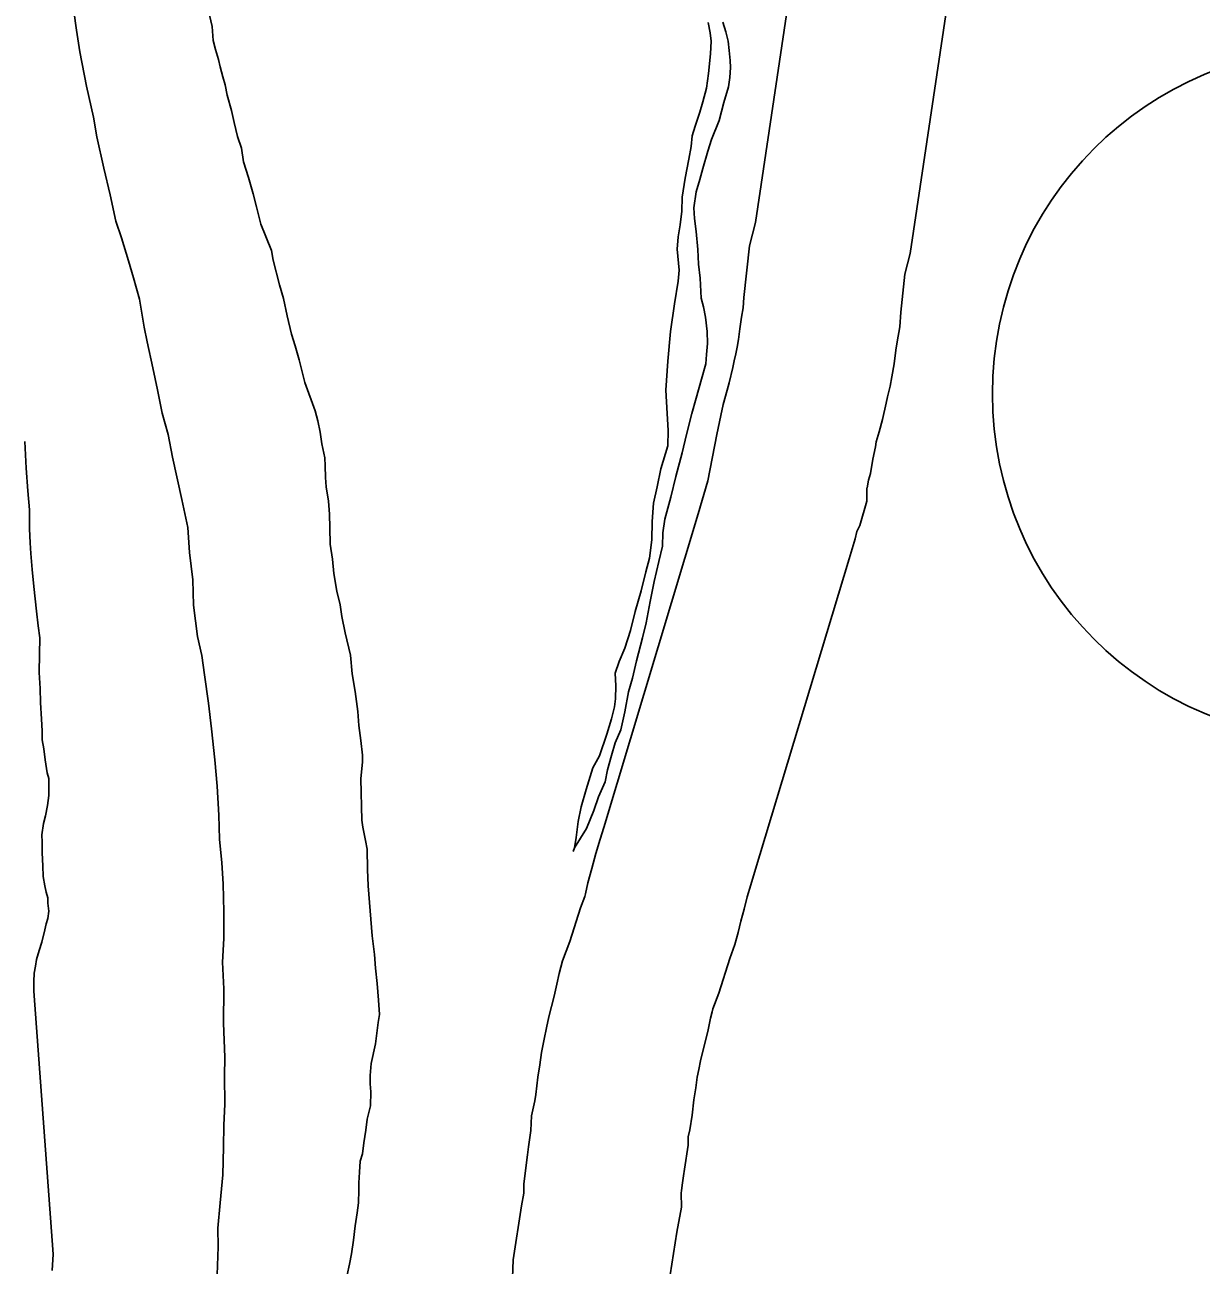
# Model space of a CAD drawing. Extents: x -939622 to -934245, y 1383184 to 1385301.
# Drawn here: x -936444.31 to -936437.59, y 1384599.03 to 1384606.11 of the extents above; entities that cross this region are included whole.
import ezdxf

# ---------------------------------------------------------------- set-up
doc = ezdxf.new("R2010")
doc.units = 0
for name, color, linetype in [('Level 10', 7, 'Continuous'), ('Level 2', 7, 'Continuous'), ('Level 27', 7, 'Continuous'), ('Level 9', 7, 'Continuous')]:
    doc.layers.add(name, color=color, linetype=linetype)

msp = doc.modelspace()

# ---------------------------------------------------------------- linework, layer by layer
at = {"layer": 'Level 10'}
for points in [[(-936439.6092, 1384608.535), (-936440.1381, 1384604.9832), (-936440.1723, 1384604.8484), (-936440.2046, 1384604.5544), (-936440.2091, 1384604.4946), (-936440.2179, 1384604.4417), (-936440.2278, 1384604.3752), (-936440.2352, 1384604.3152), (-936440.2439, 1384604.27), (-936440.2511, 1384604.2323), (-936440.2603, 1384604.1916), (-936440.2691, 1384604.1551), (-936440.2888, 1384604.0675), (-936440.2997, 1384604.0248), (-936440.324, 1384603.9427), (-936440.3359, 1384603.8806), (-936440.359, 1384603.7725), (-936440.4101, 1384603.5061)], [(-936438.728, 1384608.3421), (-936439.2546, 1384604.806), (-936439.2845, 1384604.688), (-936439.3083, 1384604.4713), (-936439.3147, 1384604.3868), (-936439.3288, 1384604.3014), (-936439.336, 1384604.2537), (-936439.3456, 1384604.1755), (-936439.36, 1384604.1004), (-936439.3701, 1384604.0479), (-936439.384, 1384603.9864), (-936439.3926, 1384603.9507), (-936439.4135, 1384603.8577), (-936439.4318, 1384603.7862), (-936439.4484, 1384603.7299), (-936439.4538, 1384603.7017), (-936439.4689, 1384603.6312), (-936439.4807, 1384603.5481), (-936439.4929, 1384603.5105), (-936439.5011, 1384603.4674), (-936439.5023, 1384603.4644), (-936439.5018, 1384603.3903)], [(-936441.528, 1384598.9549), (-936441.5241, 1384599.0573), (-936441.4762, 1384599.3664), (-936441.4627, 1384599.4388), (-936441.4631, 1384599.4914), (-936441.4537, 1384599.5661), (-936441.4478, 1384599.6132), (-936441.4418, 1384599.6574), (-936441.4357, 1384599.7027), (-936441.4218, 1384599.7955), (-936441.4186, 1384599.879), (-936441.3989, 1384599.9649), (-936441.3937, 1384600.0016), (-936441.3818, 1384600.0999), (-936441.3701, 1384600.1707), (-936441.3608, 1384600.2424), (-936441.3463, 1384600.3184), (-936441.3332, 1384600.383), (-936441.3189, 1384600.4461), (-936441.2883, 1384600.5638), (-936441.2746, 1384600.6322), (-936441.2601, 1384600.6924), (-936441.2411, 1384600.7659), (-936441.1987, 1384600.8761), (-936441.1384, 1384601.0682), (-936441.1146, 1384601.1333), (-936441.1105, 1384601.1484), (-936441.0962, 1384601.2104), (-936441.0741, 1384601.2919), (-936441.0516, 1384601.3781), (-936441.0261, 1384601.4603), (-936441.0061, 1384601.5277), (-936440.4654, 1384603.3181), (-936440.4101, 1384603.5061)], [(-936440.6267, 1384598.971), (-936440.5889, 1384599.215), (-936440.5621, 1384599.359), (-936440.5627, 1384599.4385), (-936440.5607, 1384599.454), (-936440.5553, 1384599.497), (-936440.5499, 1384599.537), (-936440.5447, 1384599.5758), (-936440.5243, 1384599.7115), (-936440.5225, 1384599.7602), (-936440.5132, 1384599.8006), (-936440.5014, 1384599.8842), (-936440.4907, 1384599.9721), (-936440.4795, 1384600.0397), (-936440.4717, 1384600.1002), (-936440.4632, 1384600.1444), (-936440.4532, 1384600.1942), (-936440.4443, 1384600.2333), (-936440.4108, 1384600.3623), (-936440.3956, 1384600.4382), (-936440.3869, 1384600.4743), (-936440.3826, 1384600.4911), (-936440.3486, 1384600.5796), (-936440.286, 1384600.7787), (-936440.2569, 1384600.8582), (-936440.2378, 1384600.9274), (-936440.223, 1384600.9917), (-936440.2043, 1384601.0606), (-936440.186, 1384601.1308), (-936440.1648, 1384601.1991), (-936440.1438, 1384601.2701), (-936439.6029, 1384603.061), (-936439.5689, 1384603.1764), (-936439.5599, 1384603.2173), (-936439.5434, 1384603.2509), (-936439.5018, 1384603.3903)]]:
    msp.add_lwpolyline(points, dxfattribs=at)
at = {"layer": 'Level 2'}
for points in [[(-936444.0342, 1384606.189), (-936444.0184, 1384606.081), (-936443.9995, 1384605.9581), (-936443.9621, 1384605.7604), (-936443.9218, 1384605.5836), (-936443.9029, 1384605.4727), (-936443.8626, 1384605.293), (-936443.8255, 1384605.1402), (-936443.7944, 1384604.9904), (-936443.7608, 1384604.8946), (-936443.7208, 1384604.7629), (-936443.6931, 1384604.6671), (-936443.6593, 1384604.5443), (-936443.6311, 1384604.3855), (-936443.6155, 1384604.3016), (-936443.5814, 1384604.1518), (-936443.5565, 1384604.0259), (-936443.5285, 1384603.8941), (-936443.4946, 1384603.7713), (-936443.4697, 1384603.6425), (-936443.4169, 1384603.3998), (-936443.3827, 1384603.241), (-936443.3726, 1384603.097), (-936443.3534, 1384602.9411), (-936443.3493, 1384602.7971), (-936443.327, 1384602.6172), (-936443.3022, 1384602.5093), (-936443.2864, 1384602.3984), (-936443.2641, 1384602.2365), (-936443.248, 1384602.0896)], [(-936444.0342, 1384606.189), (-936444.0184, 1384606.081), (-936443.9995, 1384605.9581), (-936443.9621, 1384605.7604), (-936443.9218, 1384605.5836), (-936443.9029, 1384605.4727), (-936443.8626, 1384605.293), (-936443.8255, 1384605.1402), (-936443.7944, 1384604.9904), (-936443.7608, 1384604.8946), (-936443.7208, 1384604.7629), (-936443.6931, 1384604.6671), (-936443.6593, 1384604.5443), (-936443.6311, 1384604.3855), (-936443.6155, 1384604.3016), (-936443.5814, 1384604.1518), (-936443.5565, 1384604.0259), (-936443.5285, 1384603.8941), (-936443.4946, 1384603.7713), (-936443.4697, 1384603.6425), (-936443.4169, 1384603.3998), (-936443.3827, 1384603.241), (-936443.3726, 1384603.097), (-936443.3534, 1384602.9411), (-936443.3493, 1384602.7971), (-936443.327, 1384602.6172), (-936443.3022, 1384602.5093), (-936443.2864, 1384602.3984), (-936443.2641, 1384602.2365), (-936443.248, 1384602.0896)], [(-936443.248, 1384602.0896), (-936443.2287, 1384601.9127), (-936443.2155, 1384601.7627), (-936443.2053, 1384601.5977), (-936443.2012, 1384601.4597), (-936443.1882, 1384601.3247), (-936443.1812, 1384601.2048), (-936443.177, 1384601.0457), (-936443.1758, 1384600.8927), (-936443.1837, 1384600.7575), (-936443.1765, 1384600.6045), (-936443.178, 1384600.4094), (-936443.1705, 1384600.2144), (-936443.1726, 1384600.1063), (-936443.1714, 1384599.9473), (-936443.1764, 1384599.8272), (-936443.1784, 1384599.7011), (-936443.1832, 1384599.542), (-936443.1969, 1384599.3828), (-936443.2107, 1384599.2386), (-936443.2099, 1384599.1306), (-936443.2146, 1384598.9715)], [(-936443.248, 1384602.0896), (-936443.2287, 1384601.9127), (-936443.2155, 1384601.7627), (-936443.2053, 1384601.5977), (-936443.2012, 1384601.4597), (-936443.1882, 1384601.3247), (-936443.1812, 1384601.2048), (-936443.177, 1384601.0457), (-936443.1758, 1384600.8927), (-936443.1837, 1384600.7575), (-936443.1765, 1384600.6045), (-936443.178, 1384600.4094), (-936443.1705, 1384600.2144), (-936443.1726, 1384600.1063), (-936443.1714, 1384599.9473), (-936443.1764, 1384599.8272), (-936443.1784, 1384599.7011), (-936443.1832, 1384599.542), (-936443.1969, 1384599.3828), (-936443.2107, 1384599.2386), (-936443.2099, 1384599.1306), (-936443.2146, 1384598.9715)]]:
    msp.add_lwpolyline(points, dxfattribs=at)
at = {"layer": 'Level 27'}
msp.add_ellipse((-936436.8046, 1384604.0036), major_axis=(0, 1.98), ratio=0.999998, dxfattribs=at)
at = {"layer": 'Level 9'}
for points in [[(-936443.1815, 1384605.8148), (-936443.1969, 1384605.8717), (-936443.2062, 1384605.9136), (-936443.2246, 1384605.9705), (-936443.237, 1384606.0214), (-936443.2436, 1384606.1024), (-936443.2776, 1384606.2492)], [(-936443.1815, 1384605.8148), (-936443.1969, 1384605.8717), (-936443.2062, 1384605.9136), (-936443.2246, 1384605.9705), (-936443.237, 1384606.0214), (-936443.2436, 1384606.1024), (-936443.2776, 1384606.2492)], [(-936440.41, 1384606.1257), (-936440.3975, 1384606.0658), (-936440.3912, 1384606.0178), (-936440.3966, 1384605.9457), (-936440.4077, 1384605.8346), (-936440.419, 1384605.7505), (-936440.4393, 1384605.6723), (-936440.4568, 1384605.6121), (-936440.4831, 1384605.5338), (-936440.5006, 1384605.4767), (-936440.5062, 1384605.4166), (-936440.5205, 1384605.3444), (-936440.5406, 1384605.2362), (-936440.5578, 1384605.128), (-936440.5601, 1384605.047), (-936440.5685, 1384604.9689), (-936440.5799, 1384604.8998), (-936440.5853, 1384604.8307), (-936440.5754, 1384604.7107), (-936440.5809, 1384604.6476), (-936440.6009, 1384604.5184), (-936440.6235, 1384604.3592), (-936440.6402, 1384604.1909), (-936440.6509, 1384604.0258), (-936440.6438, 1384603.8908), (-936440.6371, 1384603.7948), (-936440.6394, 1384603.7077), (-936440.6802, 1384603.5753), (-936440.7004, 1384603.4731), (-936440.7206, 1384603.3799), (-936440.7287, 1384603.2748), (-936440.7309, 1384603.1697), (-936440.7451, 1384603.0646), (-936440.7654, 1384602.9864), (-936440.7915, 1384602.8781), (-936440.8265, 1384602.7608), (-936440.8525, 1384602.6525), (-936440.8847, 1384602.5502), (-936440.917, 1384602.4749), (-936440.9404, 1384602.4087), (-936440.9368, 1384602.3367), (-936440.9392, 1384602.2616), (-936440.9449, 1384602.2166), (-936440.9623, 1384602.1474), (-936440.9885, 1384602.0601), (-936441.0295, 1384601.9368), (-936441.0678, 1384601.8674), (-936441.1058, 1384601.744), (-936441.1349, 1384601.6448), (-936441.1522, 1384601.5606), (-936441.1635, 1384601.4704), (-936441.172, 1384601.4103), (-936441.1808, 1384601.3893)], [(-936440.41, 1384606.1257), (-936440.3975, 1384606.0658), (-936440.3912, 1384606.0178), (-936440.3966, 1384605.9457), (-936440.4077, 1384605.8346), (-936440.419, 1384605.7505), (-936440.4393, 1384605.6723), (-936440.4568, 1384605.6121), (-936440.4831, 1384605.5338), (-936440.5006, 1384605.4767), (-936440.5062, 1384605.4166), (-936440.5205, 1384605.3444), (-936440.5406, 1384605.2362), (-936440.5578, 1384605.128), (-936440.5601, 1384605.047), (-936440.5685, 1384604.9689), (-936440.5799, 1384604.8998), (-936440.5853, 1384604.8307), (-936440.5754, 1384604.7107), (-936440.5809, 1384604.6476), (-936440.6009, 1384604.5184), (-936440.6235, 1384604.3592), (-936440.6402, 1384604.1909), (-936440.6509, 1384604.0258), (-936440.6438, 1384603.8908), (-936440.6371, 1384603.7948), (-936440.6394, 1384603.7077), (-936440.6802, 1384603.5753), (-936440.7004, 1384603.4731), (-936440.7206, 1384603.3799), (-936440.7287, 1384603.2748), (-936440.7309, 1384603.1697), (-936440.7451, 1384603.0646), (-936440.7654, 1384602.9864), (-936440.7915, 1384602.8781), (-936440.8265, 1384602.7608), (-936440.8525, 1384602.6525), (-936440.8847, 1384602.5502), (-936440.917, 1384602.4749), (-936440.9404, 1384602.4087), (-936440.9368, 1384602.3367), (-936440.9392, 1384602.2616), (-936440.9449, 1384602.2166), (-936440.9623, 1384602.1474), (-936440.9885, 1384602.0601), (-936441.0295, 1384601.9368), (-936441.0678, 1384601.8674), (-936441.1058, 1384601.744), (-936441.1349, 1384601.6448), (-936441.1522, 1384601.5606), (-936441.1635, 1384601.4704), (-936441.172, 1384601.4103), (-936441.1808, 1384601.3893)], [(-936440.3262, 1384606.1264), (-936440.3078, 1384606.0725), (-936440.2954, 1384606.0186), (-936440.289, 1384605.9646), (-936440.2826, 1384605.9076), (-936440.2823, 1384605.8686), (-936440.2848, 1384605.8116), (-936440.2934, 1384605.7575), (-936440.3196, 1384605.6672), (-936440.3457, 1384605.565), (-936440.3898, 1384605.4566), (-936440.4102, 1384605.3904), (-936440.4393, 1384605.2911), (-936440.4568, 1384605.2279), (-936440.4772, 1384605.1587), (-936440.4914, 1384605.0656), (-936440.488, 1384605.0056), (-936440.4784, 1384604.9306), (-936440.4686, 1384604.8286), (-936440.465, 1384604.7446), (-936440.4554, 1384604.6637), (-936440.4485, 1384604.5497), (-936440.4361, 1384604.5018), (-936440.4237, 1384604.4418), (-936440.4141, 1384604.3609), (-936440.4135, 1384604.2919), (-936440.419, 1384604.2288), (-936440.4216, 1384604.1747), (-936440.4479, 1384604.0875), (-936440.4769, 1384603.9792), (-936440.5032, 1384603.8919), (-936440.5322, 1384603.7716), (-936440.5583, 1384603.6664), (-936440.5931, 1384603.531), (-936440.6221, 1384603.4138), (-936440.657, 1384603.2874), (-936440.6684, 1384603.2093), (-936440.6708, 1384603.1342), (-936440.6911, 1384603.047), (-936440.7171, 1384602.9328), (-936440.7401, 1384602.8185), (-936440.7631, 1384602.6953), (-936440.7834, 1384602.6111), (-936440.8183, 1384602.4787), (-936440.8414, 1384602.3795), (-936440.8648, 1384602.3013), (-936440.8848, 1384602.187), (-936440.9079, 1384602.0848), (-936440.9403, 1384602.0095), (-936440.9606, 1384601.9373), (-936440.9839, 1384601.8561), (-936440.9984, 1384601.7869), (-936441.0366, 1384601.7026), (-936441.0629, 1384601.6243), (-936441.104, 1384601.522), (-936441.172, 1384601.4103)], [(-936440.3262, 1384606.1264), (-936440.3078, 1384606.0725), (-936440.2954, 1384606.0186), (-936440.289, 1384605.9646), (-936440.2826, 1384605.9076), (-936440.2823, 1384605.8686), (-936440.2848, 1384605.8116), (-936440.2934, 1384605.7575), (-936440.3196, 1384605.6672), (-936440.3457, 1384605.565), (-936440.3898, 1384605.4566), (-936440.4102, 1384605.3904), (-936440.4393, 1384605.2911), (-936440.4568, 1384605.2279), (-936440.4772, 1384605.1587), (-936440.4914, 1384605.0656), (-936440.488, 1384605.0056), (-936440.4784, 1384604.9306), (-936440.4686, 1384604.8286), (-936440.465, 1384604.7446), (-936440.4554, 1384604.6637), (-936440.4485, 1384604.5497), (-936440.4361, 1384604.5018), (-936440.4237, 1384604.4418), (-936440.4141, 1384604.3609), (-936440.4135, 1384604.2919), (-936440.419, 1384604.2288), (-936440.4216, 1384604.1747), (-936440.4479, 1384604.0875), (-936440.4769, 1384603.9792), (-936440.5032, 1384603.8919), (-936440.5322, 1384603.7716), (-936440.5583, 1384603.6664), (-936440.5931, 1384603.531), (-936440.6221, 1384603.4138), (-936440.657, 1384603.2874), (-936440.6684, 1384603.2093), (-936440.6708, 1384603.1342), (-936440.6911, 1384603.047), (-936440.7171, 1384602.9328), (-936440.7401, 1384602.8185), (-936440.7631, 1384602.6953), (-936440.7834, 1384602.6111), (-936440.8183, 1384602.4787), (-936440.8414, 1384602.3795), (-936440.8648, 1384602.3013), (-936440.8848, 1384602.187), (-936440.9079, 1384602.0848), (-936440.9403, 1384602.0095), (-936440.9606, 1384601.9373), (-936440.9839, 1384601.8561), (-936440.9984, 1384601.7869), (-936441.0366, 1384601.7026), (-936441.0629, 1384601.6243), (-936441.104, 1384601.522), (-936441.172, 1384601.4103)], [(-936442.4725, 1384598.9716), (-936442.458, 1384599.0317), (-936442.4465, 1384599.0919), (-936442.4351, 1384599.17), (-936442.4268, 1384599.2511), (-936442.4154, 1384599.3262), (-936442.4069, 1384599.3833), (-936442.4045, 1384599.4554), (-936442.4048, 1384599.4974), (-936442.4023, 1384599.5574), (-936442.3968, 1384599.6205), (-936442.3851, 1384599.6626), (-936442.3767, 1384599.7257), (-936442.3653, 1384599.7978), (-936442.3568, 1384599.8609), (-936442.3394, 1384599.9361), (-936442.337, 1384600.0172), (-936442.3404, 1384600.0622), (-936442.3408, 1384600.1102), (-936442.3353, 1384600.1792), (-936442.3093, 1384600.2905), (-936442.2953, 1384600.4137), (-936442.2866, 1384600.4588), (-936442.2933, 1384600.5398), (-936442.3, 1384600.6357), (-936442.3097, 1384600.7227), (-936442.3163, 1384600.8007), (-936442.3291, 1384600.9086), (-936442.3523, 1384601.1936), (-936442.356, 1384601.2866), (-936442.3569, 1384601.4036), (-936442.3662, 1384601.4516), (-936442.3818, 1384601.5295), (-936442.3881, 1384601.5684), (-936442.393, 1384601.8055), (-936442.3847, 1384601.9016), (-936442.385, 1384601.9406), (-936442.3947, 1384602.0246), (-936442.4043, 1384602.1085), (-936442.4109, 1384602.1895), (-936442.4268, 1384602.3034), (-936442.4426, 1384602.4054), (-936442.4524, 1384602.5103), (-936442.4833, 1384602.6391), (-936442.502, 1384602.732), (-936442.5115, 1384602.798), (-936442.53, 1384602.8758), (-936442.5488, 1384602.9777), (-936442.5554, 1384603.0587), (-936442.5681, 1384603.1456), (-936442.5718, 1384603.2387), (-936442.5724, 1384603.3167), (-936442.579, 1384603.3917), (-936442.5916, 1384603.4726), (-936442.595, 1384603.5266), (-936442.5985, 1384603.5926), (-936442.5988, 1384603.6376), (-936442.6174, 1384603.7185), (-936442.6269, 1384603.7844), (-936442.6394, 1384603.8504), (-936442.6548, 1384603.9073), (-936442.7129, 1384604.0689), (-936442.7284, 1384604.1288), (-936442.7469, 1384604.1976), (-936442.7684, 1384604.2785), (-936442.7899, 1384604.3444), (-936442.8147, 1384604.4492), (-936442.8364, 1384604.5481), (-936442.8579, 1384604.6259), (-936442.895, 1384604.7667), (-936442.9044, 1384604.8236), (-936442.9654, 1384604.9732), (-936442.9901, 1384605.072), (-936443.0087, 1384605.1469), (-936443.0363, 1384605.2397), (-936443.064, 1384605.3295), (-936443.0765, 1384605.4075), (-936443.098, 1384605.4733), (-936443.1166, 1384605.5542), (-936443.1321, 1384605.6231), (-936443.1567, 1384605.7099), (-936443.1691, 1384605.7699), (-936443.1815, 1384605.8148)], [(-936442.4725, 1384598.9716), (-936442.458, 1384599.0317), (-936442.4465, 1384599.0919), (-936442.4351, 1384599.17), (-936442.4268, 1384599.2511), (-936442.4154, 1384599.3262), (-936442.4069, 1384599.3833), (-936442.4045, 1384599.4554), (-936442.4048, 1384599.4974), (-936442.4023, 1384599.5574), (-936442.3968, 1384599.6205), (-936442.3851, 1384599.6626), (-936442.3767, 1384599.7257), (-936442.3653, 1384599.7978), (-936442.3568, 1384599.8609), (-936442.3394, 1384599.9361), (-936442.337, 1384600.0172), (-936442.3404, 1384600.0622), (-936442.3408, 1384600.1102), (-936442.3353, 1384600.1792), (-936442.3093, 1384600.2905), (-936442.2953, 1384600.4137), (-936442.2866, 1384600.4588), (-936442.2933, 1384600.5398), (-936442.3, 1384600.6357), (-936442.3097, 1384600.7227), (-936442.3163, 1384600.8007), (-936442.3291, 1384600.9086), (-936442.3523, 1384601.1936), (-936442.356, 1384601.2866), (-936442.3569, 1384601.4036), (-936442.3662, 1384601.4516), (-936442.3818, 1384601.5295), (-936442.3881, 1384601.5684), (-936442.393, 1384601.8055), (-936442.3847, 1384601.9016), (-936442.385, 1384601.9406), (-936442.3947, 1384602.0246), (-936442.4043, 1384602.1085), (-936442.4109, 1384602.1895), (-936442.4268, 1384602.3034), (-936442.4426, 1384602.4054), (-936442.4524, 1384602.5103), (-936442.4833, 1384602.6391), (-936442.502, 1384602.732), (-936442.5115, 1384602.798), (-936442.53, 1384602.8758), (-936442.5488, 1384602.9777), (-936442.5554, 1384603.0587), (-936442.5681, 1384603.1456), (-936442.5718, 1384603.2387), (-936442.5724, 1384603.3167), (-936442.579, 1384603.3917), (-936442.5916, 1384603.4726), (-936442.595, 1384603.5266), (-936442.5985, 1384603.5926), (-936442.5988, 1384603.6376), (-936442.6174, 1384603.7185), (-936442.6269, 1384603.7844), (-936442.6394, 1384603.8504), (-936442.6548, 1384603.9073), (-936442.7129, 1384604.0689), (-936442.7284, 1384604.1288), (-936442.7469, 1384604.1976), (-936442.7684, 1384604.2785), (-936442.7899, 1384604.3444), (-936442.8147, 1384604.4492), (-936442.8364, 1384604.5481), (-936442.8579, 1384604.6259), (-936442.895, 1384604.7667), (-936442.9044, 1384604.8236), (-936442.9654, 1384604.9732), (-936442.9901, 1384605.072), (-936443.0087, 1384605.1469), (-936443.0363, 1384605.2397), (-936443.064, 1384605.3295), (-936443.0765, 1384605.4075), (-936443.098, 1384605.4733), (-936443.1166, 1384605.5542), (-936443.1321, 1384605.6231), (-936443.1567, 1384605.7099), (-936443.1691, 1384605.7699), (-936443.1815, 1384605.8148)], [(-936444.3142, 1384603.7316), (-936444.307, 1384603.5786), (-936444.297, 1384603.4496), (-936444.2872, 1384603.3416), (-936444.2864, 1384603.2336), (-936444.2827, 1384603.1526), (-936444.2793, 1384603.0926), (-936444.2726, 1384602.9996), (-936444.2628, 1384602.9036), (-936444.2468, 1384602.7627), (-936444.2371, 1384602.6787), (-936444.2276, 1384602.6098), (-936444.2299, 1384602.5167), (-936444.232, 1384602.4117), (-936444.2254, 1384602.3217), (-936444.2247, 1384602.2406), (-936444.218, 1384602.1447), (-936444.2145, 1384602.0787), (-936444.2141, 1384602.0276), (-936444.2047, 1384601.9767), (-936444.1982, 1384601.9137), (-936444.1857, 1384601.8388), (-936444.1764, 1384601.8058), (-936444.1761, 1384601.7698), (-936444.1757, 1384601.7098), (-936444.1842, 1384601.6527), (-936444.1957, 1384601.5926), (-936444.2073, 1384601.5505), (-936444.2158, 1384601.4844), (-936444.2155, 1384601.4424), (-936444.215, 1384601.3823), (-936444.2114, 1384601.3073), (-936444.208, 1384601.2473), (-936444.1986, 1384601.1934), (-936444.1923, 1384601.1574), (-936444.1831, 1384601.1245), (-936444.1828, 1384601.0945), (-936444.1765, 1384601.0495), (-936444.1821, 1384601.0074), (-936444.1909, 1384600.9774), (-936444.1996, 1384600.9413), (-936444.217, 1384600.8721), (-936444.2316, 1384600.824), (-936444.2461, 1384600.7728), (-936444.2518, 1384600.7338), (-936444.2605, 1384600.6947), (-936444.2631, 1384600.6466), (-936444.2627, 1384600.5926), (-936444.1521, 1384599.0898), (-936444.1574, 1384598.9968)], [(-936444.3142, 1384603.7316), (-936444.307, 1384603.5786), (-936444.297, 1384603.4496), (-936444.2872, 1384603.3416), (-936444.2864, 1384603.2336), (-936444.2827, 1384603.1526), (-936444.2793, 1384603.0926), (-936444.2726, 1384602.9996), (-936444.2628, 1384602.9036), (-936444.2468, 1384602.7627), (-936444.2371, 1384602.6787), (-936444.2276, 1384602.6098), (-936444.2299, 1384602.5167), (-936444.232, 1384602.4117), (-936444.2254, 1384602.3217), (-936444.2247, 1384602.2406), (-936444.218, 1384602.1447), (-936444.2145, 1384602.0787), (-936444.2141, 1384602.0276), (-936444.2047, 1384601.9767), (-936444.1982, 1384601.9137), (-936444.1857, 1384601.8388), (-936444.1764, 1384601.8058), (-936444.1761, 1384601.7698), (-936444.1757, 1384601.7098), (-936444.1842, 1384601.6527), (-936444.1957, 1384601.5926), (-936444.2073, 1384601.5505), (-936444.2158, 1384601.4844), (-936444.2155, 1384601.4424), (-936444.215, 1384601.3823), (-936444.2114, 1384601.3073), (-936444.208, 1384601.2473), (-936444.1986, 1384601.1934), (-936444.1923, 1384601.1574), (-936444.1831, 1384601.1245), (-936444.1828, 1384601.0945), (-936444.1765, 1384601.0495), (-936444.1821, 1384601.0074), (-936444.1909, 1384600.9774), (-936444.1996, 1384600.9413), (-936444.217, 1384600.8721), (-936444.2316, 1384600.824), (-936444.2461, 1384600.7728), (-936444.2518, 1384600.7338), (-936444.2605, 1384600.6947), (-936444.2631, 1384600.6466), (-936444.2627, 1384600.5926), (-936444.1521, 1384599.0898), (-936444.1574, 1384598.9968)]]:
    msp.add_lwpolyline(points, dxfattribs=at)

doc.saveas('drawing.dxf')
